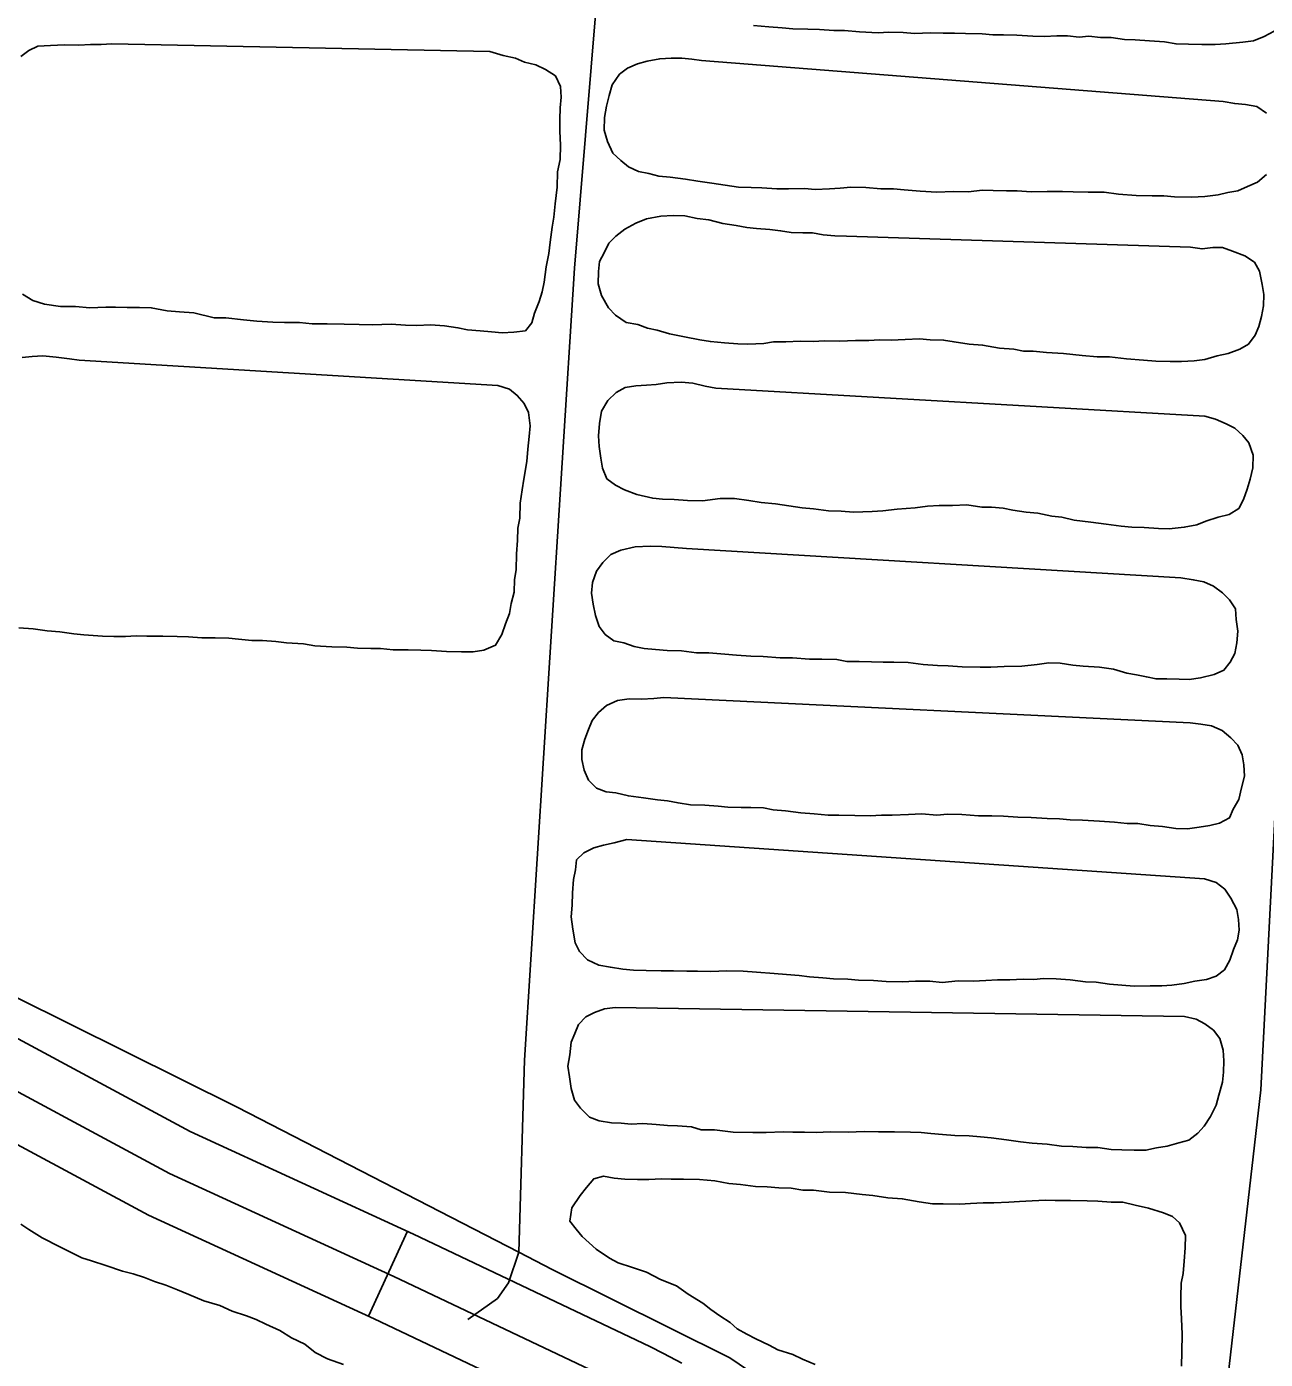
# Model space of a CAD drawing. Extents: x 3297735 to 3335592, y 670436 to 695807.
# Drawn here: x 3330080.5 to 3330478.3, y 679535.3 to 679963.3 of the extents above; entities that cross this region are included whole.
import ezdxf

# ---------------------------------------------------------------- set-up
doc = ezdxf.new("R2010")
doc.units = 0
for name, color, linetype in [('V-DTCH-CNTR', 7, 'Continuous'), ('V-ROAD-CNTR', 7, 'Continuous'), ('V-TOPO-SHOR', 7, 'Continuous')]:
    doc.layers.add(name, color=color, linetype=linetype)

msp = doc.modelspace()

# ---------------------------------------------------------------- linework, layer by layer
at = {"layer": 'V-DTCH-CNTR'}
for points in [[(3330358.04, 679500.65), (3330306.31, 679535.77), (3330249.33, 679564.1), (3330238.57, 679569.66), (3330148.17, 679616.29), (3330041.01, 679669.44), (3329994.2, 679689.9), (3329870.17, 679759.6), (3329845.53, 679773.71), (3329835.4, 679783.3), (3329833.78, 679789.32), (3329836.31, 679839.86), (3329846.98, 680024.83), (3329851.02, 680170.48), (3329849.63, 680244.22), (3329852.46, 680260.46), (3329856.87, 680268.11), (3329867.27, 680275.66), (3329941.98, 680283.89), (3330064.73, 680294.78), (3330081.98, 680301.37)], [(3330238.57, 679569.66), (3330240.42, 679631.34), (3330248.48, 679760.64), (3330256.48, 679885.66), (3330267.12, 680014.92), (3330271.14, 680158.86), (3330278.33, 680233.32), (3330285.05, 680267.92)], [(3330505.09, 680101.4), (3330502.1, 680021.73), (3330494.22, 679904.43), (3330485.55, 679790.56), (3330476.85, 679621.84), (3330461.9, 679490.94), (3330454.06, 679429.34), (3330451.21, 679412.25), (3330447.65, 679406.05)], [(3330222.16, 679548.07), (3330231.7, 679554.78), (3330235.21, 679559.86), (3330238.57, 679569.66)]]:
    msp.add_lwpolyline(points, dxfattribs=at)
at = {"layer": 'V-ROAD-CNTR'}
msp.add_line((3330202.82, 679576.4), (3330190.3, 679549.14), dxfattribs=at)
for points in [[(3330274.01, 679526.01), (3330198.46, 679561.9), (3330126.4, 679594.99), (3329984.8, 679671.18), (3329823.62, 679762.3), (3329669.06, 679843.33), (3329575.64, 679891.66), (3329520.84, 679915.7), (3329395.2, 679960.97)], [(3329675.99, 679856.63), (3329830.79, 679775.48), (3329992.04, 679684.32), (3330133.09, 679608.43), (3330204.8, 679575.49), (3330280.68, 679539.45), (3330285.03, 679537.19), (3330290.91, 679534)], [(3329662.14, 679830.03), (3329816.44, 679749.13), (3329977.55, 679658.05), (3330119.71, 679581.56), (3330192.11, 679548.31), (3330267.33, 679512.58)]]:
    msp.add_lwpolyline(points, dxfattribs=at)
at = {"layer": 'V-TOPO-SHOR'}
for points in [[(3330481.1, 679961.79), (3330477.93, 679960.12), (3330474.48, 679958.75), (3330471.04, 679958.24), (3330465.61, 679957.75), (3330462.18, 679957.52), (3330457.89, 679957.59), (3330453.61, 679957.66), (3330449.61, 679957.72), (3330445.91, 679958.35), (3330441.05, 679958.72), (3330436.49, 679959.07), (3330433.06, 679959.13), (3330428.78, 679959.77), (3330425.35, 679959.82), (3330421.65, 679960.17), (3330418.5, 679959.93), (3330414.79, 679960.28), (3330411.36, 679960.33), (3330407.36, 679960.11), (3330403.65, 679960.17), (3330398.51, 679960.54), (3330394.23, 679960.61), (3330390.8, 679960.66), (3330387.37, 679961), (3330381.95, 679961.09), (3330378.52, 679961.14), (3330374.81, 679961.2), (3330370.81, 679961.27), (3330365.66, 679961.06), (3330361.95, 679961.41), (3330357.38, 679961.48), (3330353.95, 679961.25), (3330347.95, 679961.63), (3330343.1, 679962), (3330339.68, 679962.05), (3330335.11, 679962.41), (3330331.4, 679962.47), (3330326.54, 679962.55), (3330323.12, 679962.89), (3330318.84, 679963.24), (3330313.98, 679963.6)], [(3330078.68, 679953.65), (3330081.28, 679955.61), (3330084.16, 679956.99), (3330088.16, 679957.21), (3330092.74, 679957.43), (3330097.31, 679957.35), (3330101.03, 679957.58), (3330104.45, 679957.53), (3330107.89, 679957.76), (3330229.28, 679955.24)], [(3330229.28, 679955.24), (3330233.55, 679954.03), (3330237.53, 679953.11), (3330240.37, 679951.92), (3330244.07, 679951.01), (3330247.19, 679949.53), (3330250.3, 679947.48), (3330251.96, 679944.02), (3330252.19, 679940.59), (3330251.85, 679937.17), (3330251.79, 679933.45), (3330251.73, 679929.74), (3330251.94, 679925.17), (3330251.87, 679920.6), (3330250.95, 679916.61), (3330250.87, 679911.76), (3330250.21, 679906.34), (3330249.86, 679902.06), (3330249.24, 679898.92), (3330248.59, 679894.08), (3330248.24, 679890.37), (3330247.32, 679886.1), (3330246.67, 679881.25), (3330246.05, 679878.12), (3330245.14, 679874.99), (3330243.65, 679871.3), (3330242.74, 679868.17), (3330240.7, 679865.63), (3330236.98, 679865.12), (3330233.26, 679864.89), (3330229.84, 679865.23), (3330226.13, 679865.58), (3330222.14, 679865.93), (3330219, 679866.55), (3330214.73, 679867.19), (3330210.16, 679867.55), (3330205.87, 679867.33), (3330202.16, 679867.39), (3330197.59, 679867.75), (3330191.59, 679867.56), (3330187.3, 679867.63), (3330182.45, 679867.7), (3330177.02, 679867.79), (3330172.17, 679867.87), (3330168.17, 679868.22), (3330163.32, 679868.3), (3330159.6, 679868.36), (3330154.46, 679868.72), (3330150.18, 679869.08), (3330144.48, 679869.74), (3330140.77, 679869.8), (3330134.22, 679871.33), (3330129.66, 679871.69), (3330125.66, 679872.04), (3330120.53, 679872.98), (3330116.82, 679873.04), (3330112.82, 679873.1), (3330109.11, 679873.16), (3330105.96, 679873.21), (3330100.82, 679873.01), (3330096.25, 679873.37), (3330091.4, 679873.45), (3330086.26, 679874.1), (3330082.57, 679875.3), (3330079.17, 679877.36)], [(3330478.65, 679915.83), (3330475.76, 679913.3), (3330472.59, 679911.93), (3330469.43, 679910.55), (3330466.27, 679910.02), (3330463.12, 679909.22), (3330458.83, 679908.72), (3330454.54, 679908.5), (3330449.11, 679908.58), (3330445.69, 679908.93), (3330441.97, 679908.99), (3330436.83, 679909.07), (3330431.12, 679909.45), (3330426.56, 679910.09), (3330421.42, 679910.17), (3330416.56, 679910.25), (3330413.14, 679910.3), (3330408.28, 679910.38), (3330403.13, 679910.18), (3330398.57, 679910.54), (3330395.14, 679910.59), (3330390.85, 679910.66), (3330387.43, 679910.71), (3330382.85, 679910.22), (3330377.99, 679910.3), (3330372.85, 679910.09), (3330367.42, 679910.46), (3330362.29, 679910.83), (3330358.86, 679911.17), (3330354.86, 679911.23), (3330350.01, 679911.6), (3330345.16, 679911.68), (3330341.72, 679911.45), (3330338.29, 679911.21), (3330333.72, 679911), (3330330.29, 679911.34), (3330325.15, 679911.14), (3330321.43, 679911.2), (3330316.58, 679911.56), (3330313.15, 679911.62), (3330309.16, 679911.68), (3330304.88, 679912.32), (3330300.6, 679912.96), (3330296.04, 679913.6), (3330292.05, 679914.24), (3330287.21, 679914.89), (3330283.5, 679915.23), (3330280.37, 679916.14), (3330276.95, 679916.77), (3330273.83, 679918.24), (3330271.29, 679920.29), (3330268.76, 679922.61), (3330267.1, 679926.35), (3330266.02, 679930.08), (3330266.08, 679934.08), (3330266.71, 679937.79), (3330267.63, 679941.2), (3330268.54, 679944.61), (3330270.88, 679948.01), (3330273.48, 679949.97), (3330276.65, 679951.34), (3330279.8, 679952.15), (3330283.81, 679952.94), (3330287.53, 679953.17), (3330290.96, 679953.11), (3330294.1, 679952.78), (3330297.23, 679952.44), (3330464.74, 679939.19)], [(3330464.74, 679939.19), (3330468.45, 679938.56), (3330471.87, 679938.22), (3330475.57, 679937.59), (3330478.68, 679935.54)], [(3330454.28, 679892.5), (3330457.98, 679891.87), (3330461.42, 679892.39), (3330464.56, 679892.34), (3330467.69, 679891.15), (3330471.66, 679889.65), (3330474.77, 679887.6), (3330476.44, 679884.72), (3330477.23, 679880.42), (3330477.75, 679877.27), (3330477.69, 679873.56), (3330477.06, 679870.14), (3330476.16, 679867.01), (3330474.97, 679864.17), (3330472.92, 679861.34), (3330470.04, 679859.68), (3330466.31, 679858.31), (3330462.86, 679857.51), (3330458.85, 679856.43), (3330455.41, 679855.91), (3330451.41, 679855.69), (3330447.69, 679855.75), (3330443.12, 679855.82), (3330439.13, 679856.17), (3330433.7, 679856.55), (3330428.29, 679857.2), (3330424.29, 679857.27), (3330419.44, 679857.63), (3330413.45, 679858.3), (3330408.02, 679858.67), (3330403.74, 679859.03), (3330400.6, 679859.07), (3330397.47, 679859.7), (3330392.9, 679860.05), (3330387.49, 679861), (3330383.21, 679861.35), (3330378.36, 679862), (3330374.94, 679862.63), (3330370.66, 679862.7), (3330367.23, 679863.04), (3330362.66, 679862.82), (3330358.09, 679862.61), (3330354.37, 679862.67), (3330350.94, 679862.44), (3330346.66, 679862.51), (3330341.51, 679862.31), (3330336.65, 679862.38), (3330333.22, 679862.15), (3330328.94, 679862.22), (3330324.36, 679862.01), (3330320.36, 679862.07), (3330317.21, 679861.55), (3330312.06, 679861.35), (3330308.92, 679861.4), (3330304.64, 679861.75), (3330300.08, 679862.11), (3330296.66, 679862.74), (3330291.82, 679863.67), (3330286.97, 679864.61), (3330282.99, 679865.81), (3330279.86, 679866.43), (3330276.74, 679867.63), (3330273.03, 679868.26), (3330269.64, 679870.6), (3330267.39, 679872.92), (3330265.17, 679876.95), (3330264.09, 679880.69), (3330264.15, 679884.68), (3330264.49, 679887.82), (3330265.96, 679890.66), (3330267.44, 679893.78), (3330269.76, 679896.02), (3330272.65, 679898.27), (3330276.11, 679900.21), (3330279.56, 679901.58), (3330284.15, 679902.37), (3330288.15, 679902.59), (3330291.87, 679902.53), (3330295.85, 679901.61), (3330299.56, 679901.26), (3330304.11, 679900.05), (3330308.39, 679899.41), (3330311.81, 679898.78), (3330314.94, 679898.45), (3330319.22, 679898.09), (3330322.65, 679897.75), (3330326.06, 679897.12), (3330329.78, 679897.07), (3330332.92, 679897.01), (3330336.34, 679896.39), (3330340.05, 679896.04), (3330343.76, 679895.98), (3330454.28, 679892.5)], [(3330079.14, 679857.07), (3330082.28, 679857.31), (3330085.71, 679857.54), (3330089.99, 679857.18), (3330094.27, 679856.54), (3330097.41, 679856.21), (3330231.85, 679848.06)], [(3330231.85, 679848.06), (3330235.55, 679846.86), (3330238.08, 679844.82), (3330240.33, 679842.21), (3330241.71, 679839.33), (3330242.21, 679835.04), (3330241.87, 679831.61), (3330241.52, 679827.62), (3330241.18, 679823.62), (3330240.23, 679817.92), (3330239.6, 679814.51), (3330238.96, 679810.23), (3330238.88, 679805.37), (3330238.26, 679802.24), (3330238.2, 679798.24), (3330237.84, 679793.96), (3330237.76, 679788.82), (3330237.14, 679785.69), (3330237.08, 679781.69), (3330236.16, 679777.99), (3330235.54, 679774.85), (3330234.34, 679771.44), (3330233.14, 679768.03), (3330231.09, 679764.64), (3330227.35, 679762.98), (3330223.91, 679762.47), (3330220.2, 679762.53), (3330215.34, 679762.6), (3330210.49, 679762.97), (3330207.06, 679763.03), (3330203.06, 679763.09), (3330198.21, 679763.16), (3330194.21, 679763.51), (3330191.07, 679763.57), (3330186.79, 679763.63), (3330183.36, 679763.97), (3330178.51, 679764.05), (3330173.08, 679764.42), (3330169.38, 679765.06), (3330163.96, 679765.43), (3330160.53, 679765.77), (3330156.25, 679766.12), (3330152.83, 679766.18), (3330148.55, 679766.53), (3330145.41, 679766.87), (3330141.12, 679766.94), (3330136.84, 679767), (3330132.56, 679767.36), (3330128.85, 679767.42), (3330124.27, 679767.49), (3330119.13, 679767.57), (3330115.71, 679767.63), (3330112.27, 679767.4), (3330108.56, 679767.46), (3330104.85, 679767.51), (3330098.85, 679767.9), (3330095.71, 679768.23), (3330091.15, 679768.88), (3330087.16, 679769.23), (3330082.6, 679769.87), (3330078.03, 679770.23)], [(3330458.84, 679838.14), (3330462.25, 679837.23), (3330465.66, 679835.75), (3330468.49, 679834.28), (3330471.03, 679831.95), (3330472.99, 679829.63), (3330474.35, 679825.61), (3330474.29, 679821.61), (3330473.37, 679817.91), (3330472.46, 679814.78), (3330471.27, 679811.37), (3330469.79, 679808.54), (3330466.62, 679806.59), (3330463.18, 679805.79), (3330459.16, 679804.42), (3330456.28, 679803.33), (3330452.27, 679802.53), (3330447.4, 679802.04), (3330443.98, 679802.09), (3330439.41, 679802.45), (3330435.41, 679802.52), (3330431.99, 679802.86), (3330427.14, 679803.51), (3330422.3, 679804.16), (3330416.88, 679804.81), (3330412.89, 679805.73), (3330409.75, 679806.07), (3330405.2, 679807), (3330401.49, 679807.35), (3330397.21, 679807.98), (3330394.08, 679808.6), (3330390.37, 679808.95), (3330387.23, 679809), (3330382.38, 679809.65), (3330377.81, 679809.44), (3330373.52, 679809.51), (3330369.81, 679809.28), (3330365.79, 679808.77), (3330360.07, 679808.29), (3330355.5, 679807.79), (3330352.06, 679807.57), (3330346.06, 679807.37), (3330342.06, 679807.72), (3330338.06, 679807.79), (3330333.22, 679808.44), (3330329.51, 679808.78), (3330325.23, 679809.42), (3330320.96, 679810.06), (3330316.39, 679810.42), (3330312.4, 679811.06), (3330307.84, 679811.7), (3330303.27, 679811.77), (3330297.55, 679811.01), (3330292.69, 679811.08), (3330288.41, 679811.44), (3330284.7, 679811.5), (3330281.56, 679811.83), (3330276.44, 679813.06), (3330272.46, 679814.55), (3330269.62, 679816.03), (3330266.8, 679818.07), (3330265.43, 679821.52), (3330264.91, 679824.67), (3330264.4, 679828.39), (3330264.16, 679831.83), (3330264.51, 679835.82), (3330265.15, 679839.81), (3330267.2, 679843.21), (3330269.81, 679845.74), (3330272.7, 679847.41), (3330276.14, 679847.92), (3330279.57, 679848.15), (3330282.71, 679848.39), (3330286.15, 679848.9), (3330290.73, 679849.12), (3330294.44, 679848.77), (3330298.42, 679847.85), (3330301.84, 679847.22), (3330458.84, 679838.14)], [(3330451.15, 679786.27), (3330455.14, 679785.63), (3330458.56, 679785), (3330461.68, 679783.53), (3330464.5, 679781.48), (3330466.75, 679779.16), (3330468.71, 679776.27), (3330468.94, 679772.84), (3330469.45, 679769.12), (3330469.1, 679765.41), (3330468.48, 679761.99), (3330467.01, 679759.15), (3330464.96, 679756.61), (3330461.8, 679755.24), (3330457.5, 679754.16), (3330453.77, 679753.65), (3330450.63, 679753.7), (3330446.63, 679753.77), (3330443.21, 679753.82), (3330440.07, 679754.44), (3330436.94, 679755.06), (3330433.81, 679755.69), (3330429.54, 679756.9), (3330424.98, 679757.54), (3330419.84, 679757.91), (3330416.42, 679758.25), (3330412.43, 679758.88), (3330408.71, 679758.94), (3330404.99, 679758.43), (3330400.13, 679757.94), (3330394.41, 679757.74), (3330390.12, 679757.53), (3330386.69, 679757.58), (3330380.98, 679757.67), (3330376.41, 679758.03), (3330372.99, 679758.08), (3330368.42, 679758.44), (3330363.57, 679759.09), (3330359, 679759.17), (3330355.58, 679759.22), (3330351.86, 679759.28), (3330347.86, 679759.34), (3330343.86, 679759.41), (3330340.73, 679760.03), (3330335.87, 679760.11), (3330331.88, 679760.17), (3330326.45, 679760.55), (3330322.45, 679760.61), (3330317.03, 679760.98), (3330313.03, 679761.05), (3330308.47, 679761.4), (3330304.76, 679761.75), (3330299.62, 679762.12), (3330295.62, 679762.18), (3330290.77, 679762.83), (3330286.2, 679762.9), (3330282.5, 679763.25), (3330278.79, 679763.59), (3330275.66, 679764.21), (3330272.25, 679765.41), (3330269.11, 679766.03), (3330266.29, 679768.08), (3330264.33, 679770.68), (3330263.24, 679774.12), (3330262.44, 679777.85), (3330261.93, 679781.29), (3330262.27, 679784.71), (3330263.47, 679788.41), (3330265.51, 679791.23), (3330268.13, 679793.76), (3330271.29, 679795.14), (3330275.88, 679796.21), (3330280.74, 679796.42), (3330284.45, 679796.36), (3330288.45, 679796.01), (3330292.44, 679795.66), (3330451.15, 679786.27)], [(3330454.12, 679739.65), (3330457.55, 679739.3), (3330460.96, 679738.68), (3330464.37, 679737.2), (3330467.19, 679734.86), (3330469.44, 679732.54), (3330470.81, 679729.38), (3330471.33, 679726.23), (3330471.56, 679722.51), (3330470.65, 679718.81), (3330469.73, 679715.11), (3330467.96, 679711.99), (3330466.78, 679709.16), (3330463.61, 679707.49), (3330460.45, 679706.69), (3330457.02, 679706.17), (3330453.29, 679705.66), (3330449.58, 679705.72), (3330445.3, 679706.36), (3330441.31, 679706.7), (3330437.32, 679707.34), (3330433.89, 679707.4), (3330429.9, 679707.74), (3330425.04, 679708.11), (3330419.62, 679708.48), (3330415.62, 679708.54), (3330412.2, 679708.89), (3330408.2, 679708.95), (3330403.06, 679709.32), (3330398.78, 679709.39), (3330394.21, 679709.74), (3330390.5, 679709.8), (3330386.22, 679709.87), (3330380.79, 679710.25), (3330376.22, 679710.32), (3330372.79, 679710.09), (3330367.94, 679710.45), (3330363.65, 679710.23), (3330358.5, 679710.03), (3330355.07, 679710.08), (3330351.36, 679709.86), (3330346.5, 679709.94), (3330341.36, 679710.02), (3330337.93, 679710.07), (3330333.37, 679710.43), (3330329.08, 679710.79), (3330324.24, 679711.44), (3330320.25, 679711.78), (3330317.11, 679712.41), (3330313.11, 679712.47), (3330309.97, 679712.52), (3330305.69, 679712.59), (3330302.55, 679712.93), (3330298.27, 679713.28), (3330293.7, 679713.35), (3330289.71, 679713.99), (3330286.29, 679714.61), (3330283.15, 679714.95), (3330278.59, 679715.59), (3330273.74, 679716.24), (3330269.76, 679717.16), (3330266.62, 679717.5), (3330263.5, 679718.69), (3330260.97, 679721.3), (3330259.59, 679724.47), (3330258.79, 679727.91), (3330258.84, 679731.05), (3330259.75, 679734.47), (3330260.94, 679737.59), (3330262.13, 679740.43), (3330264.17, 679742.97), (3330266.78, 679745.21), (3330270.23, 679746.87), (3330273.96, 679747.38), (3330277.96, 679747.32), (3330281.96, 679747.54), (3330285.1, 679747.78), (3330454.12, 679739.65)], [(3330458.75, 679689.57), (3330462.45, 679688.37), (3330465.27, 679686.32), (3330467.22, 679683.43), (3330469.16, 679679.69), (3330469.68, 679676.54), (3330469.92, 679673.11), (3330469.29, 679669.97), (3330468.1, 679666.85), (3330466.9, 679663.44), (3330465.14, 679660.32), (3330462.54, 679658.37), (3330459.38, 679657.27), (3330455.65, 679656.76), (3330452.21, 679655.96), (3330448.21, 679655.45), (3330445.06, 679655.22), (3330441.34, 679655.28), (3330436.2, 679655.07), (3330432.2, 679655.42), (3330428.21, 679655.77), (3330423.93, 679656.41), (3330420.51, 679656.47), (3330415.66, 679657.11), (3330411.09, 679657.47), (3330407.09, 679657.54), (3330403.95, 679657.3), (3330400.52, 679657.36), (3330396.23, 679657.14), (3330392.23, 679657.2), (3330388.51, 679656.98), (3330384.51, 679656.76), (3330379.65, 679656.83), (3330374.5, 679656.34), (3330370.51, 679656.7), (3330365.94, 679656.77), (3330361.65, 679656.55), (3330356.51, 679656.63), (3330352.51, 679656.98), (3330347.66, 679657.06), (3330344.23, 679657.4), (3330339.66, 679657.47), (3330336.24, 679657.81), (3330331.96, 679658.17), (3330328.54, 679658.51), (3330324.54, 679658.86), (3330320.55, 679659.21), (3330314.84, 679659.58), (3330310.56, 679659.94), (3330305.42, 679660.02), (3330300.27, 679659.82), (3330295.98, 679659.89), (3330292.56, 679659.94), (3330288.27, 679660.01), (3330284.27, 679660.07), (3330279.42, 679660.15), (3330275.42, 679660.21), (3330272, 679660.56), (3330268, 679661.19), (3330264.3, 679661.82), (3330260.62, 679663.59), (3330258.09, 679666.21), (3330256.71, 679669.08), (3330255.91, 679673.38), (3330255.41, 679677.39), (3330255.75, 679681.1), (3330255.82, 679685.1), (3330256.17, 679689.38), (3330256.79, 679692.51), (3330257.13, 679695.65), (3330259.45, 679697.9), (3330262.62, 679699.56), (3330265.77, 679700.37), (3330269.22, 679701.17), (3330273.23, 679702.25), (3330458.75, 679689.57)], [(3330452.33, 679645.39), (3330456.03, 679644.47), (3330458.86, 679643), (3330461.69, 679640.95), (3330463.65, 679638.35), (3330464.73, 679634.61), (3330464.96, 679631.19), (3330464.9, 679627.47), (3330464.56, 679624.33), (3330463.35, 679620.07), (3330462.45, 679616.94), (3330460.67, 679613.25), (3330458.62, 679610.14), (3330456.58, 679607.89), (3330453.69, 679605.65), (3330450.54, 679604.84), (3330446.81, 679603.76), (3330443.37, 679603.24), (3330439.93, 679602.44), (3330436.21, 679602.5), (3330432.21, 679602.56), (3330428.79, 679602.62), (3330424.51, 679603.26), (3330420.8, 679603.32), (3330416.52, 679603.67), (3330412.81, 679603.73), (3330408.24, 679604.38), (3330403.39, 679604.74), (3330399.68, 679605.08), (3330395.12, 679605.73), (3330390.27, 679606.38), (3330386.85, 679606.72), (3330383.14, 679607.06), (3330378.57, 679607.14), (3330374.58, 679607.49), (3330370.87, 679607.83), (3330367.73, 679608.17), (3330364.3, 679608.22), (3330359.16, 679608.3), (3330354.02, 679608.39), (3330349.45, 679608.46), (3330344.3, 679608.26), (3330338.59, 679608.35), (3330334.02, 679608.14), (3330330.3, 679608.19), (3330326.59, 679608.25), (3330323.45, 679608.3), (3330318.02, 679608.1), (3330313.73, 679608.17), (3330307.45, 679608.27), (3330301.46, 679608.94), (3330297.17, 679609.01), (3330294.04, 679609.92), (3330289.48, 679610.28), (3330286.33, 679610.32), (3330282.63, 679610.67), (3330278.35, 679611.03), (3330274.63, 679610.8), (3330271.49, 679611.13), (3330268.35, 679611.18), (3330264.36, 679611.82), (3330261.24, 679613.01), (3330258.43, 679615.91), (3330256.47, 679618.52), (3330255.38, 679622.25), (3330254.87, 679625.97), (3330254.36, 679629.41), (3330254.99, 679633.11), (3330255.33, 679637.11), (3330256.52, 679639.94), (3330257.71, 679642.78), (3330260.04, 679645.32), (3330262.92, 679646.7), (3330266.08, 679647.79), (3330269.52, 679648.31), (3330452.33, 679645.39)], [(3330333.68, 679533.57), (3330329.71, 679535.34), (3330326.59, 679536.82), (3330321.76, 679538.33), (3330318.92, 679539.8), (3330314.67, 679541.87), (3330311.84, 679543.34), (3330308.72, 679545.11), (3330306.47, 679547.14), (3330303.07, 679549.2), (3330300.25, 679551.24), (3330297.71, 679553.29), (3330292.9, 679556.22), (3330289.23, 679558.85), (3330284.12, 679560.93), (3330279.58, 679563.29), (3330275.04, 679564.79), (3330270.49, 679566.29), (3330267.66, 679567.77), (3330263.42, 679570.69), (3330261.16, 679572.73), (3330258.91, 679574.76), (3330256.95, 679577.08), (3330254.99, 679579.68), (3330255.63, 679583.96), (3330258.26, 679587.92), (3330260.31, 679590.45), (3330262.63, 679593.27), (3330265.79, 679594.08), (3330269.21, 679593.45), (3330272.63, 679593.11), (3330276.63, 679593.05), (3330280.35, 679592.99), (3330284.35, 679593.21), (3330287.49, 679593.16), (3330291.49, 679593.1), (3330296.63, 679593.02), (3330301.48, 679592.65), (3330306.04, 679591.72), (3330309.75, 679591.38), (3330314.6, 679590.73), (3330318.31, 679590.67), (3330322.02, 679590.33), (3330326.02, 679590.26), (3330329.72, 679589.63), (3330333.15, 679589.58), (3330338.28, 679588.92), (3330343.42, 679588.84), (3330348.84, 679588.18), (3330352.26, 679587.84), (3330357.11, 679587.19), (3330361.68, 679586.83), (3330367.09, 679585.89), (3330371.37, 679585.25), (3330374.79, 679585.2), (3330380.22, 679585.11), (3330383.65, 679585.34), (3330387.66, 679585.56), (3330391.08, 679585.51), (3330395.94, 679585.71), (3330399.38, 679585.95), (3330403.38, 679586.17), (3330407.67, 679586.39), (3330410.81, 679586.33), (3330415.67, 679586.26), (3330421.1, 679586.17), (3330424.52, 679586.11), (3330428.8, 679585.76), (3330432.52, 679585.7), (3330436.5, 679584.78), (3330440.77, 679583.86), (3330445.61, 679582.35), (3330448.44, 679581.16), (3330450.7, 679579.12), (3330452.63, 679575.09), (3330452.57, 679571.09), (3330452.21, 679566.81), (3330451.87, 679562.82), (3330451.24, 679559.69), (3330451.17, 679555.4), (3330451.12, 679552.26), (3330451.35, 679548.26), (3330451.56, 679543.4), (3330451.46, 679537.68), (3330451.39, 679533.11)], [(3330078.71, 679578.71), (3330081.25, 679576.96), (3330085.5, 679574.32), (3330091.16, 679571.37), (3330095.42, 679569.31), (3330098.25, 679567.83), (3330101.38, 679566.92), (3330105.93, 679565.42), (3330111.33, 679563.62), (3330114.74, 679562.71), (3330118.43, 679561.51), (3330121.56, 679560.32), (3330125.25, 679559.11), (3330128.94, 679557.62), (3330132.64, 679556.14), (3330137.46, 679554.06), (3330142.58, 679552.55), (3330146.55, 679550.77), (3330151.1, 679549.27), (3330154.22, 679548.08), (3330157.34, 679546.6), (3330161.88, 679544.53), (3330165.55, 679542.18), (3330169.81, 679540.11), (3330173.19, 679537.49), (3330177.16, 679535.43), (3330182.27, 679533.63)]]:
    msp.add_lwpolyline(points, dxfattribs=at)

doc.saveas('drawing.dxf')
